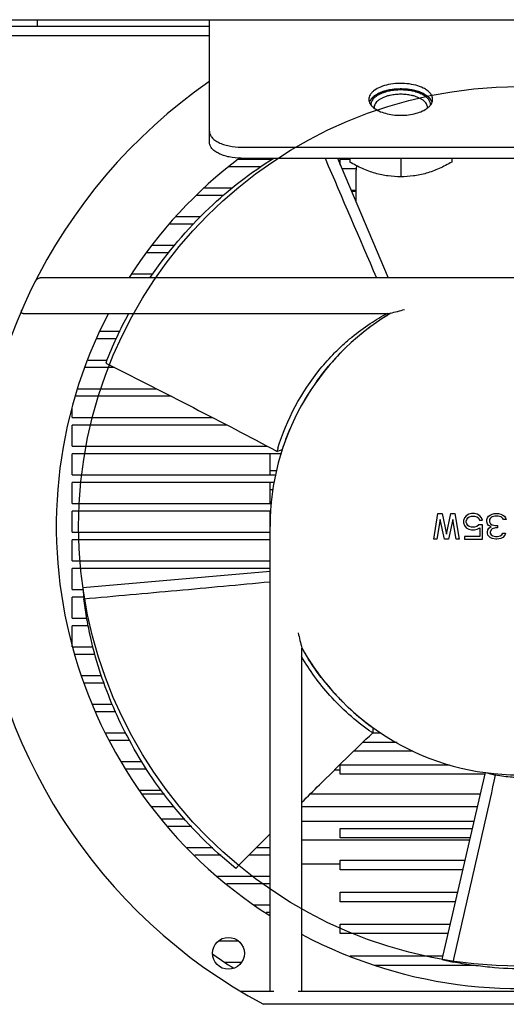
# Model space of a CAD drawing. Header units: millimetres. Extents: x 1117 to 38156, y -1945 to 7303.
# Tile 484 of 656: x 20046 to 20122, y 2474 to 2629. Entities that reach past the tile are written whole.
import ezdxf

# ---------------------------------------------------------------- set-up
doc = ezdxf.new("R2010")
doc.units = ezdxf.units.MM

msp = doc.modelspace()

# ---------------------------------------------------------------- linework, layer by layer
at = {"color": 7, "linetype": 'Continuous'}
for p, q in [((20014.848, 2628.903), (20303.148, 2628.903)), ((20048.848, 2628.903), (20048.848, 2627.903)), ((20075.848, 2609.671), (20075.848, 2628.903)), ((20019.048, 2627.903), (20075.848, 2627.903)), ((20019.048, 2626.403), (20075.848, 2626.403)), ((20080.848, 2608.903), (20190.848, 2608.903)), ((20080.432, 2607.003), (20085.679, 2607.003)), ((20080.848, 2607.171), (20190.848, 2607.171)), ((20085.348, 2607.003), (20085.348, 2607.171)), ((20095.913, 2607.171), (20103.883, 2588.403)), ((20096.348, 2606.148), (20096.348, 2607.003)), ((20096.348, 2607.003), (20097.848, 2607.003)), ((20097.848, 2607.171), (20097.848, 2606.572)), ((20105.848, 2607.171), (20105.848, 2604.262)), ((20113.848, 2607.171), (20113.848, 2606.572)), ((20083.877, 2605.803), (20078.95, 2605.803)), ((20098.848, 2605.503), (20096.621, 2605.503)), ((20098.848, 2600.261), (20098.848, 2605.303)), ((20075.058, 2602.503), (20079.452, 2602.503)), ((20098.044, 2602.153), (20098.848, 2602.153)), ((20098.108, 2602.003), (20098.848, 2602.003)), ((20078.024, 2601.303), (20073.858, 2601.303)), ((20098.848, 2600.503), (20098.745, 2600.503)), ((20070.558, 2598.003), (20074.447, 2598.003)), ((20073.364, 2596.803), (20069.569, 2596.803)), ((20066.897, 2593.503), (20070.385, 2593.503)), ((20069.468, 2592.303), (20065.925, 2592.303)), ((20124.348, 2588.403), (20049.326, 2588.403)), ((20063.736, 2589.003), (20067.047, 2589.003)), ((20046.661, 2582.781), (20104.175, 2582.781)), ((20101.023, 2580.66), (20101.053, 2580.682)), ((20061.293, 2578.803), (20058.082, 2578.803)), ((20058.682, 2580.003), (20061.83, 2580.003)), ((20099.499, 2579.463), (20099.524, 2579.483)), ((20060.979, 2574.303), (20056.354, 2574.303)), ((20056.815, 2575.503), (20059.817, 2575.503)), ((20059.594, 2575.005), (20060.155, 2574.722)), ((20055.181, 2571.003), (20067.494, 2571.003)), ((20069.85, 2569.803), (20054.859, 2569.803)), ((20054.348, 2566.503), (20054.348, 2567.894)), ((20054.348, 2566.503), (20076.275, 2566.503)), ((20054.348, 2562.003), (20054.348, 2565.303)), ((20078.594, 2565.303), (20054.348, 2565.303)), ((20054.348, 2562.003), (20084.862, 2562.003)), ((20054.348, 2557.503), (20054.348, 2560.803)), ((20087.06, 2560.803), (20054.348, 2560.803)), ((20085.348, 2557.503), (20085.348, 2560.803)), ((20087.243, 2561.414), (20086.449, 2561.167)), ((20054.348, 2557.503), (20086.303, 2557.503)), ((20085.348, 2558.153), (20086.449, 2558.153)), ((20054.348, 2553.003), (20054.348, 2556.303)), ((20086.035, 2556.303), (20054.348, 2556.303)), ((20085.348, 2553.003), (20085.348, 2556.303)), ((20085.777, 2555.153), (20085.348, 2555.153)), ((20054.348, 2553.003), (20085.612, 2553.003)), ((20054.348, 2548.503), (20054.348, 2551.803)), ((20085.524, 2551.803), (20054.348, 2551.803)), ((20085.348, 2476.403), (20085.348, 2551.803)), ((20111.014, 2547.403), (20111.681, 2551.403)), ((20111.681, 2551.403), (20112.348, 2551.403)), ((20112.348, 2551.403), (20113.014, 2548.169)), ((20113.014, 2548.169), (20113.681, 2551.403)), ((20113.681, 2551.403), (20114.348, 2551.403)), ((20114.348, 2551.403), (20115.014, 2547.403)), ((20116.098, 2551.063), (20115.848, 2550.722)), ((20116.514, 2551.318), (20116.098, 2551.063)), ((20116.348, 2550.722), (20116.598, 2550.892)), ((20116.931, 2551.403), (20116.514, 2551.318)), ((20116.598, 2550.892), (20116.931, 2550.977)), ((20117.431, 2551.403), (20116.931, 2551.403)), ((20116.931, 2550.977), (20117.431, 2550.977)), ((20117.848, 2551.318), (20117.431, 2551.403)), ((20117.431, 2550.977), (20117.764, 2550.892)), ((20117.764, 2550.892), (20118.014, 2550.722)), ((20118.264, 2551.063), (20117.848, 2551.318)), ((20118.514, 2550.722), (20118.264, 2551.063)), ((20119.431, 2550.722), (20119.598, 2550.977)), ((20119.598, 2550.977), (20119.848, 2551.148)), ((20119.848, 2551.148), (20120.181, 2551.318)), ((20120.014, 2550.807), (20119.848, 2550.637)), ((20120.181, 2550.892), (20120.014, 2550.807)), ((20120.181, 2551.318), (20120.514, 2551.403)), ((20120.598, 2550.977), (20120.181, 2550.892)), ((20120.514, 2551.403), (20121.181, 2551.403)), ((20121.098, 2550.977), (20120.598, 2550.977)), ((20121.514, 2550.892), (20121.098, 2550.977)), ((20121.181, 2551.403), (20121.514, 2551.318)), ((20121.514, 2551.318), (20121.848, 2551.148)), ((20121.681, 2550.807), (20121.514, 2550.892)), ((20121.848, 2550.637), (20121.681, 2550.807)), ((20121.848, 2551.148), (20122.098, 2550.977)), ((20122.098, 2550.977), (20122.264, 2550.722)), ((20112.014, 2550.467), (20111.514, 2547.403)), ((20112.681, 2547.403), (20112.014, 2550.467)), ((20114.014, 2550.467), (20113.348, 2547.403)), ((20114.514, 2547.403), (20114.014, 2550.467)), ((20115.848, 2550.722), (20115.681, 2550.297)), ((20115.681, 2550.297), (20115.681, 2549.956)), ((20115.681, 2549.956), (20115.848, 2549.531)), ((20115.848, 2549.531), (20116.098, 2549.19)), ((20116.098, 2550.211), (20116.181, 2550.467)), ((20116.098, 2550.041), (20116.098, 2550.211)), ((20116.181, 2549.786), (20116.098, 2550.041)), ((20116.181, 2550.467), (20116.348, 2550.722)), ((20116.348, 2549.531), (20116.181, 2549.786)), ((20116.598, 2549.36), (20116.348, 2549.531)), ((20116.931, 2549.275), (20116.598, 2549.36)), ((20117.431, 2549.275), (20116.931, 2549.275)), ((20117.764, 2549.36), (20117.431, 2549.275)), ((20118.098, 2549.616), (20117.764, 2549.36)), ((20118.014, 2550.722), (20118.181, 2550.382)), ((20118.681, 2549.616), (20118.098, 2549.616)), ((20118.181, 2550.382), (20118.681, 2550.382)), ((20118.681, 2550.382), (20118.514, 2550.722)), ((20118.681, 2547.403), (20118.681, 2549.616)), ((20119.348, 2550.467), (20119.431, 2550.722)), ((20119.348, 2550.126), (20119.348, 2550.467)), ((20119.431, 2549.786), (20119.348, 2550.126)), ((20119.598, 2549.531), (20119.431, 2549.786)), ((20120.014, 2549.36), (20119.598, 2549.531)), ((20119.681, 2549.105), (20120.014, 2549.36)), ((20119.848, 2550.637), (20119.764, 2550.467)), ((20119.764, 2550.467), (20119.764, 2550.126)), ((20119.764, 2550.126), (20119.931, 2549.786)), ((20119.931, 2549.786), (20120.181, 2549.616)), ((20120.181, 2549.616), (20120.681, 2549.531)), ((20120.681, 2549.531), (20121.014, 2549.531)), ((20121.014, 2549.531), (20121.014, 2549.19)), ((20121.931, 2550.467), (20121.848, 2550.637)), ((20122.348, 2550.467), (20121.931, 2550.467)), ((20122.264, 2550.722), (20122.348, 2550.467)), ((20054.348, 2548.503), (20085.348, 2548.503)), ((20115.848, 2547.829), (20115.848, 2547.403)), ((20118.264, 2547.829), (20115.848, 2547.829)), ((20116.098, 2549.19), (20116.514, 2548.935)), ((20116.514, 2548.935), (20116.931, 2548.85)), ((20116.931, 2548.85), (20117.431, 2548.85)), ((20117.431, 2548.85), (20117.848, 2548.935)), ((20117.848, 2548.935), (20118.264, 2549.19)), ((20118.264, 2549.19), (20118.264, 2547.829)), ((20119.431, 2548.509), (20119.514, 2548.85)), ((20119.431, 2548.339), (20119.431, 2548.509)), ((20119.514, 2547.999), (20119.431, 2548.339)), ((20119.514, 2548.85), (20119.681, 2549.105)), ((20119.848, 2547.658), (20119.514, 2547.999)), ((20120.014, 2548.85), (20119.848, 2548.509)), ((20119.848, 2548.509), (20119.848, 2548.339)), ((20119.848, 2548.339), (20120.014, 2548.084)), ((20120.181, 2549.02), (20120.014, 2548.85)), ((20120.014, 2548.084), (20120.264, 2547.914)), ((20120.681, 2549.19), (20120.181, 2549.02)), ((20120.264, 2547.914), (20120.681, 2547.829)), ((20121.014, 2549.19), (20120.681, 2549.19)), ((20120.681, 2547.829), (20121.014, 2547.829)), ((20121.014, 2547.829), (20121.431, 2547.914)), ((20121.431, 2547.914), (20121.681, 2548.084)), ((20121.681, 2548.084), (20121.848, 2548.339)), ((20121.848, 2548.339), (20122.264, 2548.339)), ((20122.181, 2547.999), (20121.848, 2547.658)), ((20122.264, 2548.339), (20122.181, 2547.999)), ((20054.348, 2544.003), (20054.348, 2547.303)), ((20085.348, 2547.303), (20054.348, 2547.303)), ((20111.514, 2547.403), (20111.014, 2547.403)), ((20113.348, 2547.403), (20112.681, 2547.403)), ((20115.014, 2547.403), (20114.514, 2547.403)), ((20115.848, 2547.403), (20118.681, 2547.403)), ((20120.181, 2547.488), (20119.848, 2547.658)), ((20120.764, 2547.403), (20120.181, 2547.488)), ((20120.931, 2547.403), (20120.764, 2547.403)), ((20121.514, 2547.488), (20120.931, 2547.403)), ((20121.848, 2547.658), (20121.514, 2547.488)), ((20054.348, 2544.003), (20085.348, 2544.003)), ((20054.348, 2539.503), (20054.348, 2542.803)), ((20085.348, 2542.803), (20054.348, 2542.803)), ((20056.018, 2539.808), (20085.348, 2542.379)), ((20054.348, 2539.503), (20056.018, 2539.503)), ((20056.018, 2539.808), (20056.143, 2538.036)), ((20054.348, 2535.003), (20054.348, 2538.303)), ((20056.143, 2538.303), (20054.348, 2538.303)), ((20054.348, 2535.003), (20056.618, 2535.003)), ((20054.348, 2530.503), (20054.348, 2533.803)), ((20056.86, 2533.803), (20054.348, 2533.803)), ((20054.348, 2530.503), (20057.596, 2530.503)), ((20057.932, 2529.303), (20054.779, 2529.303)), ((20090.348, 2476.403), (20090.348, 2530.298)), ((20055.778, 2526.003), (20058.927, 2526.003)), ((20059.361, 2524.803), (20056.239, 2524.803)), ((20057.506, 2521.503), (20060.618, 2521.503)), ((20096.367, 2522.235), (20096.334, 2522.27)), ((20061.169, 2520.303), (20057.966, 2520.303)), ((20059.599, 2517.003), (20062.683, 2517.003)), ((20101.057, 2518.121), (20101.022, 2518.148)), ((20101.458, 2517.826), (20101.448, 2516.995)), ((20101.448, 2517.003), (20102.717, 2517.003)), ((20063.374, 2515.803), (20060.21, 2515.803)), ((20105.281, 2515.503), (20099.915, 2515.503)), ((20098.529, 2514.153), (20107.747, 2514.153)), ((20061.983, 2512.503), (20065.274, 2512.503)), ((20065.986, 2511.303), (20062.762, 2511.303)), ((20096.348, 2511.153), (20095.448, 2511.153)), ((20096.348, 2510.503), (20096.348, 2512.003)), ((20096.348, 2512.003), (20113.469, 2512.003)), ((20112.358, 2481.453), (20119.118, 2510.755)), ((20119.118, 2510.755), (20120.71, 2510.349)), ((20119.118, 2510.503), (20096.348, 2510.503)), ((20064.905, 2508.003), (20068.361, 2508.003)), ((20068.792, 2507.403), (20065.295, 2507.403)), ((20118.344, 2507.403), (20091.654, 2507.403)), ((20070.314, 2505.403), (20066.816, 2505.403)), ((20117.883, 2505.403), (20090.348, 2505.403)), ((20068.354, 2503.503), (20072.013, 2503.503)), ((20090.348, 2503.153), (20117.364, 2503.153)), ((20073.085, 2502.303), (20069.326, 2502.303)), ((20096.348, 2500.503), (20096.348, 2502.003)), ((20096.348, 2502.003), (20117.099, 2502.003)), ((20080.431, 2496.176), (20085.344, 2501.117)), ((20116.672, 2500.153), (20090.348, 2500.153)), ((20116.753, 2500.503), (20096.348, 2500.503)), ((20072.358, 2499.003), (20076.367, 2499.003)), ((20083.246, 2499.003), (20085.348, 2499.003)), ((20077.695, 2497.803), (20073.558, 2497.803)), ((20085.348, 2497.803), (20082.052, 2497.803)), ((20096.348, 2495.503), (20096.348, 2497.003)), ((20096.348, 2497.003), (20115.945, 2497.003)), ((20079.989, 2495.73), (20080.431, 2496.176)), ((20096.348, 2496.403), (20090.348, 2496.403)), ((20115.599, 2495.503), (20096.348, 2495.503)), ((20077.098, 2494.503), (20085.348, 2494.503)), ((20085.348, 2493.303), (20078.58, 2493.303)), ((20096.348, 2490.503), (20096.348, 2492.003)), ((20096.348, 2492.003), (20114.792, 2492.003)), ((20082.882, 2490.003), (20085.348, 2490.003)), ((20114.446, 2490.503), (20096.348, 2490.503)), ((20085.348, 2488.803), (20084.73, 2488.803)), ((20096.348, 2485.503), (20096.348, 2487.003)), ((20096.348, 2487.003), (20113.638, 2487.003)), ((20113.292, 2485.503), (20096.348, 2485.503)), ((20080.448, 2484.303), (20077.211, 2484.303)), ((20097.902, 2482.003), (20112.485, 2482.003)), ((20112.358, 2481.453), (20114.082, 2481.024)), ((20078.287, 2481.003), (20080.878, 2481.003)), ((20117.345, 2480.503), (20101.809, 2480.503)), ((20085.938, 2476.403), (20080.804, 2476.403)), ((20167.891, 2476.403), (20089.758, 2476.403)), ((20164.348, 2474.403), (20084.348, 2474.403))]:
    msp.add_line(p, q, dxfattribs=at)
for centre, radius in [((20124.348, 2549.403), 69), ((20078.828, 2482.403), 2.5)]:
    msp.add_circle(centre, radius, dxfattribs=at)
for centre, radius, start, end in [((20124.348, 2549.403), 85, 124.84994, 241.92751), ((20103.594, 2617.562), 3.181, 231.52982, 231.98071), ((20102.709, 2615.104), 1.049, 180.00033, 182.11532), ((20108.986, 2615.104), 1.049, 357.88468, 359.99967), ((20108.101, 2617.562), 3.181, 308.01929, 308.47018), ((20124.348, 2549.403), 72.5, 127.09907, 147.40747), ((23958.024, 4253.703), 4200.217, 203.079712, 203.358334), ((20100.848, 2605.303), 2, 160.54791, 180), ((20125.631, 2505.823), 79.893, 103.91608, 105.57835), ((20124.348, 2549.403), 72.5, 152.54874, 237.40747), ((20122.792, 2550.681), 67.717, 151.66996, 158.94946), ((20124.348, 2549.403), 39, 121.14739, 180), ((20124.185, 2549.692), 38.669, 121.02025, 122.65114), ((20124.06, 2549.9), 38.426, 121.16255, 122.0805), ((20124.352, 2549.395), 39.009, 126.72904, 129.52888), ((20123.435, 2550.563), 37.524, 127.6908, 128.33758), ((20124.278, 2549.483), 38.895, 137.97865, 139.13715), ((20124.177, 2549.57), 38.762, 136.91452, 138.46902), ((20123.631, 2550.064), 38.026, 135.5453, 137.97703), ((20123.679, 2550.032), 38.083, 136.08056, 136.90946), ((20123.92, 2549.757), 38.446, 142.4268, 145.25912), ((20124.195, 2549.489), 38.825, 146.56689, 153.32736), ((20124.25, 2549.438), 38.897, 157.09545, 162.06737), ((20120.36, 2551.443), 35.278, 163.1684, 164.00004), ((20167.301, 2550.445), 79.547, 192.88676, 194.67107), ((20124.033, 2549.235), 38.644, 209.28802, 210.07938), ((20124.348, 2549.403), 39, 209.33211, 270), ((20123.558, 2548.961), 38.096, 209.34108, 209.80408), ((20124.172, 2549.315), 38.805, 209.80765, 211.13813), ((20124.412, 2549.454), 39.081, 210.07857, 210.34657), ((20123.082, 2548.539), 37.468, 212.24902, 216.31845), ((20124.155, 2549.32), 38.796, 216.30964, 216.45328), ((20124.218, 2549.285), 38.825, 218.56695, 224.09278), ((20124.11, 2549.183), 38.676, 221.99111, 225.06004), ((20124.288, 2549.328), 38.904, 226.69182, 233.27006), ((20124.281, 2549.318), 38.892, 231.39852, 233.6454), ((20121.175, 2546.242), 35.278, 235.1684, 236.00004), ((20124.493, 2549.604), 39.248, 233.33605, 234.06309), ((20124.504, 2549.618), 39.266, 233.64392, 234.06292), ((20124.311, 2549.031), 38.626, 262.27319, 264.5419), ((20124.348, 2549.403), 72.5, 241.99657, 327.40747), ((20124.348, 2549.403), 82.5, 234.37065, 237.2056)]:
    msp.add_arc(centre, radius, start, end, dxfattribs=at)
for points, knots in [([(20110.848, 2616.403), (20110.848, 2616.569), (20110.774, 2616.92), (20110.469, 2617.399), (20109.992, 2617.829), (20109.238, 2618.277), (20108.166, 2618.657), (20106.806, 2618.892), (20105.366, 2618.926), (20103.966, 2618.757), (20102.72, 2618.398), (20101.846, 2617.942), (20101.329, 2617.494), (20101.056, 2617.149), (20100.887, 2616.783), (20100.848, 2616.527), (20100.848, 2616.403)], [0, 0, 0, 0, 0.041117, 0.0865074, 0.1388448, 0.1990813, 0.3030684, 0.4191738, 0.540451, 0.65912, 0.7678111, 0.8609118, 0.9009205, 0.9367755, 0.9693401, 1, 1, 1, 1]), ([(20105.848, 2618.037), (20105.777, 2618.033), (20105.635, 2618.027), (20105.458, 2618.018), (20105.316, 2618.011), (20105.21, 2618.006), (20105.122, 2618.001), (20105.051, 2617.998), (20104.998, 2617.995), (20104.953, 2617.993), (20104.918, 2617.991), (20104.898, 2617.99), (20104.885, 2617.99), (20104.876, 2617.989), (20104.865, 2617.988), (20104.853, 2617.986), (20104.827, 2617.982), (20104.789, 2617.976), (20104.738, 2617.968), (20104.67, 2617.958), (20104.584, 2617.945), (20104.482, 2617.93), (20104.38, 2617.914), (20104.278, 2617.899), (20104.193, 2617.886), (20104.125, 2617.876), (20104.074, 2617.868), (20104.031, 2617.862), (20103.997, 2617.857), (20103.976, 2617.853), (20103.959, 2617.851), (20103.941, 2617.849), (20103.922, 2617.843), (20103.898, 2617.836), (20103.866, 2617.828), (20103.826, 2617.817), (20103.762, 2617.8), (20103.682, 2617.779), (20103.554, 2617.745), (20103.427, 2617.711), (20103.315, 2617.681), (20103.251, 2617.664), (20103.203, 2617.651), (20103.163, 2617.64), (20103.131, 2617.632), (20103.107, 2617.625), (20103.087, 2617.62), (20103.073, 2617.616), (20103.065, 2617.614), (20103.059, 2617.611), (20103.05, 2617.608), (20103.036, 2617.602), (20103.019, 2617.595), (20102.998, 2617.587), (20102.971, 2617.575), (20102.923, 2617.556), (20102.854, 2617.527), (20102.772, 2617.493), (20102.689, 2617.46), (20102.607, 2617.426), (20102.538, 2617.397), (20102.483, 2617.375), (20102.442, 2617.358), (20102.407, 2617.344), (20102.38, 2617.333), (20102.359, 2617.324), (20102.342, 2617.317), (20102.328, 2617.311), (20102.32, 2617.308), (20102.313, 2617.305), (20102.307, 2617.302), (20102.297, 2617.296), (20102.283, 2617.287), (20102.266, 2617.277), (20102.243, 2617.263), (20102.215, 2617.246), (20102.181, 2617.225), (20102.136, 2617.198), (20102.057, 2617.15), (20101.967, 2617.095), (20101.876, 2617.04), (20101.82, 2617.005), (20101.775, 2616.978), (20101.747, 2616.961), (20101.724, 2616.947), (20101.71, 2616.938), (20101.7, 2616.932), (20101.695, 2616.929), (20101.692, 2616.928), (20101.69, 2616.925), (20101.688, 2616.923), (20101.683, 2616.919), (20101.676, 2616.912), (20101.665, 2616.902), (20101.648, 2616.886), (20101.627, 2616.866), (20101.601, 2616.842), (20101.567, 2616.81), (20101.524, 2616.77), (20101.473, 2616.722), (20101.422, 2616.674), (20101.371, 2616.627), (20101.328, 2616.587), (20101.294, 2616.555), (20101.273, 2616.535), (20101.256, 2616.519), (20101.245, 2616.509), (20101.237, 2616.501), (20101.23, 2616.495), (20101.225, 2616.49), (20101.222, 2616.485), (20101.22, 2616.481), (20101.216, 2616.476), (20101.211, 2616.467), (20101.205, 2616.456), (20101.197, 2616.444), (20101.187, 2616.426), (20101.174, 2616.405), (20101.158, 2616.379), (20101.143, 2616.353), (20101.122, 2616.319), (20101.096, 2616.276), (20101.055, 2616.207), (20101.003, 2616.121), (20100.961, 2616.052), (20100.941, 2616.017)], [0, 0, 0, 0, 0.03125, 0.0625, 0.078125, 0.09375, 0.109375, 0.1171875, 0.125, 0.1328125, 0.1367188, 0.140625, 0.1416016, 0.1425781, 0.1445312, 0.1464844, 0.1484375, 0.15625, 0.1640625, 0.171875, 0.1875, 0.203125, 0.21875, 0.234375, 0.25, 0.2578125, 0.265625, 0.2734375, 0.2773438, 0.28125, 0.2832031, 0.2851562, 0.2890625, 0.2929688, 0.296875, 0.3046875, 0.3125, 0.328125, 0.34375, 0.375, 0.390625, 0.3984375, 0.40625, 0.4140625, 0.4179688, 0.421875, 0.4257812, 0.4277344, 0.4287109, 0.4296875, 0.4316406, 0.4335938, 0.4375, 0.4414062, 0.4453125, 0.453125, 0.46875, 0.484375, 0.5, 0.515625, 0.53125, 0.5390625, 0.546875, 0.5546875, 0.5585938, 0.5625, 0.5664062, 0.5683594, 0.5703125, 0.5712891, 0.5722656, 0.5742188, 0.578125, 0.5820312, 0.5859375, 0.59375, 0.6015625, 0.609375, 0.625, 0.65625, 0.671875, 0.6875, 0.6953125, 0.703125, 0.7070312, 0.7109375, 0.7128906, 0.7138672, 0.7143555, 0.7148438, 0.7158203, 0.7167969, 0.71875, 0.7226562, 0.7265625, 0.734375, 0.7421875, 0.75, 0.765625, 0.78125, 0.796875, 0.8125, 0.828125, 0.8359375, 0.84375, 0.8476562, 0.8515625, 0.8535156, 0.8554688, 0.8574219, 0.8583984, 0.859375, 0.8613281, 0.8632812, 0.8671875, 0.8710938, 0.875, 0.8828125, 0.890625, 0.8984375, 0.90625, 0.921875, 0.9375, 0.96875, 1, 1, 1, 1]), ([(20105.848, 2617.881), (20105.545, 2617.881), (20104.949, 2617.852), (20104.085, 2617.725), (20103.284, 2617.517), (20102.577, 2617.237), (20101.989, 2616.894), (20101.6, 2616.552), (20101.378, 2616.256), (20101.259, 2616.034), (20101.183, 2615.807), (20101.163, 2615.652), (20101.16, 2615.576)], [0, 0, 0, 0, 0.1608511, 0.3171855, 0.4648265, 0.6002145, 0.7208721, 0.8259608, 0.8731744, 0.9173864, 0.9593414, 1, 1, 1, 1]), ([(20110.754, 2616.017), (20110.734, 2616.051), (20110.693, 2616.12), (20110.642, 2616.205), (20110.601, 2616.273), (20110.571, 2616.324), (20110.545, 2616.367), (20110.525, 2616.401), (20110.512, 2616.422), (20110.502, 2616.439), (20110.494, 2616.452), (20110.488, 2616.463), (20110.482, 2616.471), (20110.479, 2616.476), (20110.477, 2616.481), (20110.474, 2616.485), (20110.469, 2616.49), (20110.463, 2616.496), (20110.454, 2616.504), (20110.444, 2616.513), (20110.427, 2616.529), (20110.407, 2616.549), (20110.373, 2616.58), (20110.332, 2616.62), (20110.282, 2616.667), (20110.232, 2616.714), (20110.182, 2616.761), (20110.14, 2616.8), (20110.107, 2616.832), (20110.082, 2616.855), (20110.061, 2616.875), (20110.045, 2616.891), (20110.034, 2616.901), (20110.027, 2616.907), (20110.023, 2616.911), (20110.02, 2616.914), (20110.018, 2616.916), (20110.015, 2616.918), (20110.01, 2616.921), (20110, 2616.927), (20109.986, 2616.936), (20109.969, 2616.946), (20109.952, 2616.957), (20109.929, 2616.971), (20109.889, 2616.995), (20109.832, 2617.03), (20109.74, 2617.086), (20109.649, 2617.143), (20109.569, 2617.192), (20109.523, 2617.22), (20109.489, 2617.241), (20109.46, 2617.258), (20109.437, 2617.272), (20109.42, 2617.283), (20109.406, 2617.292), (20109.396, 2617.298), (20109.39, 2617.301), (20109.383, 2617.304), (20109.374, 2617.308), (20109.361, 2617.313), (20109.343, 2617.32), (20109.323, 2617.329), (20109.295, 2617.34), (20109.247, 2617.36), (20109.179, 2617.388), (20109.096, 2617.422), (20109.014, 2617.456), (20108.932, 2617.49), (20108.849, 2617.524), (20108.781, 2617.552), (20108.733, 2617.572), (20108.705, 2617.584), (20108.685, 2617.592), (20108.668, 2617.599), (20108.654, 2617.605), (20108.645, 2617.608), (20108.639, 2617.611), (20108.631, 2617.613), (20108.617, 2617.617), (20108.59, 2617.624), (20108.55, 2617.635), (20108.503, 2617.648), (20108.456, 2617.66), (20108.394, 2617.677), (20108.284, 2617.707), (20108.159, 2617.74), (20108.034, 2617.774), (20107.955, 2617.795), (20107.893, 2617.812), (20107.854, 2617.823), (20107.822, 2617.831), (20107.803, 2617.836), (20107.789, 2617.84), (20107.782, 2617.842), (20107.778, 2617.843), (20107.772, 2617.844), (20107.762, 2617.846), (20107.745, 2617.848), (20107.723, 2617.851), (20107.688, 2617.857), (20107.645, 2617.863), (20107.593, 2617.871), (20107.524, 2617.882), (20107.437, 2617.895), (20107.333, 2617.911), (20107.23, 2617.927), (20107.126, 2617.943), (20107.039, 2617.956), (20106.97, 2617.967), (20106.918, 2617.975), (20106.879, 2617.981), (20106.853, 2617.985), (20106.84, 2617.987), (20106.827, 2617.989), (20106.814, 2617.989), (20106.8, 2617.99), (20106.782, 2617.991), (20106.751, 2617.992), (20106.706, 2617.994), (20106.653, 2617.997), (20106.581, 2618.001), (20106.492, 2618.005), (20106.384, 2618.01), (20106.241, 2618.017), (20106.062, 2618.026), (20105.919, 2618.033), (20105.848, 2618.037)], [0, 0, 0, 0, 0.03125, 0.0625, 0.078125, 0.09375, 0.109375, 0.1171875, 0.125, 0.1289062, 0.1328125, 0.1367188, 0.1386719, 0.140625, 0.1416016, 0.1425781, 0.1445312, 0.1464844, 0.1484375, 0.1523438, 0.15625, 0.1640625, 0.171875, 0.1875, 0.203125, 0.21875, 0.234375, 0.25, 0.2578125, 0.265625, 0.2734375, 0.2773438, 0.28125, 0.2832031, 0.2841797, 0.2851562, 0.2856445, 0.2861328, 0.2871094, 0.2890625, 0.2929688, 0.296875, 0.3007812, 0.3046875, 0.3125, 0.328125, 0.34375, 0.375, 0.390625, 0.3984375, 0.40625, 0.4140625, 0.4179688, 0.421875, 0.4257812, 0.4277344, 0.4287109, 0.4296875, 0.4316406, 0.4335938, 0.4375, 0.4414062, 0.4453125, 0.453125, 0.46875, 0.484375, 0.5, 0.515625, 0.53125, 0.546875, 0.5546875, 0.5585938, 0.5625, 0.5664062, 0.5683594, 0.5703125, 0.5712891, 0.5722656, 0.5742188, 0.578125, 0.5859375, 0.59375, 0.6015625, 0.609375, 0.625, 0.65625, 0.671875, 0.6875, 0.6953125, 0.703125, 0.7070312, 0.7109375, 0.7128906, 0.7138672, 0.7143555, 0.7148438, 0.7167969, 0.71875, 0.7226562, 0.7265625, 0.734375, 0.7421875, 0.75, 0.765625, 0.78125, 0.796875, 0.8125, 0.828125, 0.8359375, 0.84375, 0.8515625, 0.8535156, 0.8554688, 0.8574219, 0.859375, 0.8613281, 0.8632812, 0.8671875, 0.875, 0.8828125, 0.890625, 0.90625, 0.921875, 0.9375, 0.96875, 1, 1, 1, 1]), ([(20110.535, 2615.576), (20110.532, 2615.652), (20110.512, 2615.807), (20110.436, 2616.034), (20110.317, 2616.256), (20110.095, 2616.552), (20109.706, 2616.894), (20109.118, 2617.237), (20108.411, 2617.517), (20107.61, 2617.725), (20106.746, 2617.852), (20106.15, 2617.881), (20105.848, 2617.881)], [0, 0, 0, 0, 0.0406586, 0.0826136, 0.1268256, 0.1740392, 0.2791279, 0.3997855, 0.5351735, 0.6828145, 0.8391489, 1, 1, 1, 1]), ([(20100.848, 2616.403), (20100.848, 2616.285), (20100.883, 2616.042), (20101.036, 2615.692), (20101.285, 2615.361), (20101.497, 2615.166), (20101.615, 2615.072)], [0, 0, 0, 0, 0.2224385, 0.4575489, 0.7146927, 1, 1, 1, 1]), ([(20104.203, 2617.03), (20104.02, 2616.991), (20103.669, 2616.901), (20103.173, 2616.725), (20102.734, 2616.515), (20102.358, 2616.275), (20102.055, 2616.01), (20101.831, 2615.723), (20101.692, 2615.419), (20101.66, 2615.206), (20101.66, 2615.104)], [0, 0, 0, 0, 0.164229, 0.3186956, 0.4616083, 0.591818, 0.7090499, 0.814226, 0.9098167, 1, 1, 1, 1]), ([(20105.848, 2617.198), (20105.567, 2617.198), (20105.015, 2617.17), (20104.469, 2617.086), (20104.203, 2617.03)], [0, 0, 0, 0, 0.5076798, 1, 1, 1, 1]), ([(20107.492, 2617.03), (20107.226, 2617.086), (20106.68, 2617.17), (20106.128, 2617.198), (20105.848, 2617.198)], [0, 0, 0, 0, 0.4923202, 1, 1, 1, 1]), ([(20110.036, 2615.104), (20110.036, 2615.206), (20110.004, 2615.419), (20109.864, 2615.723), (20109.64, 2616.01), (20109.337, 2616.275), (20108.962, 2616.515), (20108.522, 2616.725), (20108.026, 2616.901), (20107.675, 2616.991), (20107.492, 2617.03)], [0, 0, 0, 0, 0.0901833, 0.185774, 0.2909501, 0.408182, 0.5383917, 0.6813044, 0.835771, 1, 1, 1, 1]), ([(20110.08, 2615.072), (20110.198, 2615.166), (20110.41, 2615.361), (20110.659, 2615.692), (20110.812, 2616.042), (20110.848, 2616.285), (20110.848, 2616.403)], [0, 0, 0, 0, 0.2853073, 0.5424511, 0.7775615, 1, 1, 1, 1]), ([(20101.635, 2615.056), (20101.88, 2614.865), (20102.466, 2614.527), (20103.474, 2614.174), (20104.624, 2613.953), (20105.848, 2613.878), (20107.071, 2613.953), (20108.221, 2614.174), (20109.229, 2614.527), (20109.815, 2614.865), (20110.06, 2615.056)], [0, 0, 0, 0, 0.1051044, 0.2264527, 0.3599895, 0.5, 0.6400105, 0.7735473, 0.8948956, 1, 1, 1, 1]), ([(20075.848, 2611.403), (20075.848, 2611.237), (20075.921, 2610.886), (20076.226, 2610.407), (20076.703, 2609.977), (20077.331, 2609.604), (20078.088, 2609.299), (20079.263, 2608.991), (20080.207, 2608.903), (20080.848, 2608.903)], [0, 0, 0, 0, 0.082252, 0.1730354, 0.2777292, 0.3982187, 0.5337471, 0.6817998, 1, 1, 1, 1]), ([(20080.848, 2607.171), (20080.207, 2607.171), (20079.263, 2607.259), (20078.088, 2607.567), (20077.331, 2607.872), (20076.703, 2608.244), (20076.226, 2608.675), (20075.921, 2609.154), (20075.848, 2609.505), (20075.848, 2609.671)], [0, 0, 0, 0, 0.3182002, 0.4662529, 0.6017813, 0.7222708, 0.8269646, 0.917748, 1, 1, 1, 1]), ([(20066.582, 2588.434), (20069.241, 2592.375), (20075.124, 2599.34), (20082.311, 2604.925), (20085.943, 2607.192)], [0, 0, 0, 0, 0.5262182, 1, 1, 1, 1]), ([(20101.848, 2604.798), (20101.505, 2604.897), (20100.822, 2605.124), (20099.816, 2605.541), (20098.822, 2606.026), (20098.171, 2606.385), (20097.848, 2606.572)], [0, 0, 0, 0, 0.2435619, 0.4920006, 0.7444575, 1, 1, 1, 1]), ([(20113.848, 2606.572), (20113.524, 2606.385), (20112.873, 2606.026), (20111.879, 2605.541), (20110.873, 2605.124), (20110.19, 2604.897), (20109.848, 2604.798)], [0, 0, 0, 0, 0.2555432, 0.5080003, 0.7564388, 1, 1, 1, 1]), ([(20105.848, 2604.262), (20105.187, 2604.262), (20104.184, 2604.317), (20102.851, 2604.536), (20102.182, 2604.702), (20101.848, 2604.798)], [0, 0, 0, 0, 0.4896537, 0.7419334, 1, 1, 1, 1]), ([(20109.848, 2604.798), (20109.513, 2604.702), (20108.844, 2604.536), (20107.511, 2604.317), (20106.508, 2604.262), (20105.848, 2604.262)], [0, 0, 0, 0, 0.2580662, 0.5103459, 1, 1, 1, 1]), ([(20048.521, 2587.813), (20048.607, 2587.984), (20048.843, 2588.247), (20049.174, 2588.403), (20049.326, 2588.403)], [0, 0, 0, 0, 0.5578463, 1, 1, 1, 1]), ([(20046.661, 2582.781), (20046.61, 2582.781), (20046.502, 2582.801), (20046.376, 2582.937), (20046.354, 2583.149), (20046.397, 2583.295), (20046.43, 2583.371)], [0, 0, 0, 0, 0.200939, 0.4102296, 0.6774344, 1, 1, 1, 1]), ([(20086.594, 2561.658), (20087.956, 2566.159), (20090.799, 2571.483), (20095.095, 2576.273), (20096.791, 2577.902), (20098.616, 2579.492), (20100.913, 2581.198), (20102.831, 2582.356), (20103.752, 2582.84)], [0, 0, 0, 0, 0.5062352, 0.6274276, 0.6925695, 0.7592803, 0.8879652, 1, 1, 1, 1]), ([(20060.155, 2574.722), (20064.554, 2572.503), (20073.348, 2568.042), (20082.101, 2563.499), (20086.449, 2561.167)], [0, 0, 0, 0, 0.4996413, 1, 1, 1, 1]), ([(20092.622, 2572.085), (20092.692, 2572.183), (20093.313, 2573.044), (20094.039, 2573.968), (20094.751, 2574.802), (20094.862, 2574.93)], [0, 0, 0, 0, 0.0974117, 0.8610195, 1, 1, 1, 1]), ([(20056.143, 2538.036), (20061.012, 2538.471), (20068.315, 2539.126), (20078.05, 2540.02), (20082.916, 2540.481), (20085.348, 2540.721)], [0, 0, 0, 0, 0.5000413, 0.7500374, 1, 1, 1, 1]), ([(20079.989, 2495.73), (20076.237, 2498.775), (20069.818, 2505.223), (20063.826, 2514.42), (20060.466, 2521.587), (20058.527, 2526.87), (20057.301, 2531.418), (20056.563, 2535.177), (20056.267, 2537.089), (20056.143, 2538.036)], [0, 0, 0, 0, 0.2916602, 0.5440174, 0.6584661, 0.7688972, 0.8832555, 0.9423487, 1, 1, 1, 1]), ([(20093.611, 2525.398), (20093.315, 2525.777), (20092.456, 2526.92), (20091.619, 2528.169), (20091.046, 2529.104), (20090.958, 2529.249)], [0, 0, 0, 0, 0.2948912, 0.8914274, 1, 1, 1, 1]), ([(20101.025, 2517.284), (20098.719, 2518.889), (20094.695, 2522.471), (20091.537, 2526.818), (20090.28, 2529.006)], [0, 0, 0, 0, 0.5268491, 1, 1, 1, 1]), ([(20090.341, 2506.11), (20091.259, 2507.023), (20094.938, 2510.675), (20098.641, 2514.303), (20101.448, 2516.995)], [0, 0, 0, 0, 0.2497693, 1, 1, 1, 1]), ([(20114.082, 2481.024), (20115.2, 2485.908), (20116.875, 2493.236), (20119.086, 2503.011), (20120.176, 2507.902), (20120.71, 2510.349)], [0, 0, 0, 0, 0.5000438, 0.7500399, 1, 1, 1, 1]), ([(20124.271, 2509.974), (20123.95, 2509.989), (20122.758, 2510.061), (20121.57, 2510.201), (20120.71, 2510.349)], [0, 0, 0, 0, 0.2696617, 1, 1, 1, 1]), ([(20161.686, 2490.63), (20157.63, 2488.002), (20149.515, 2483.89), (20138.916, 2481.033), (20131.061, 2480.053), (20125.438, 2479.841), (20120.733, 2480.08), (20116.931, 2480.54), (20115.021, 2480.85), (20114.082, 2481.024)], [0, 0, 0, 0, 0.2916602, 0.5440174, 0.6584661, 0.7688972, 0.8832555, 0.9423487, 1, 1, 1, 1])]:
    msp.add_open_spline(points, degree=3, knots=knots, dxfattribs=at)

doc.saveas('drawing.dxf')
